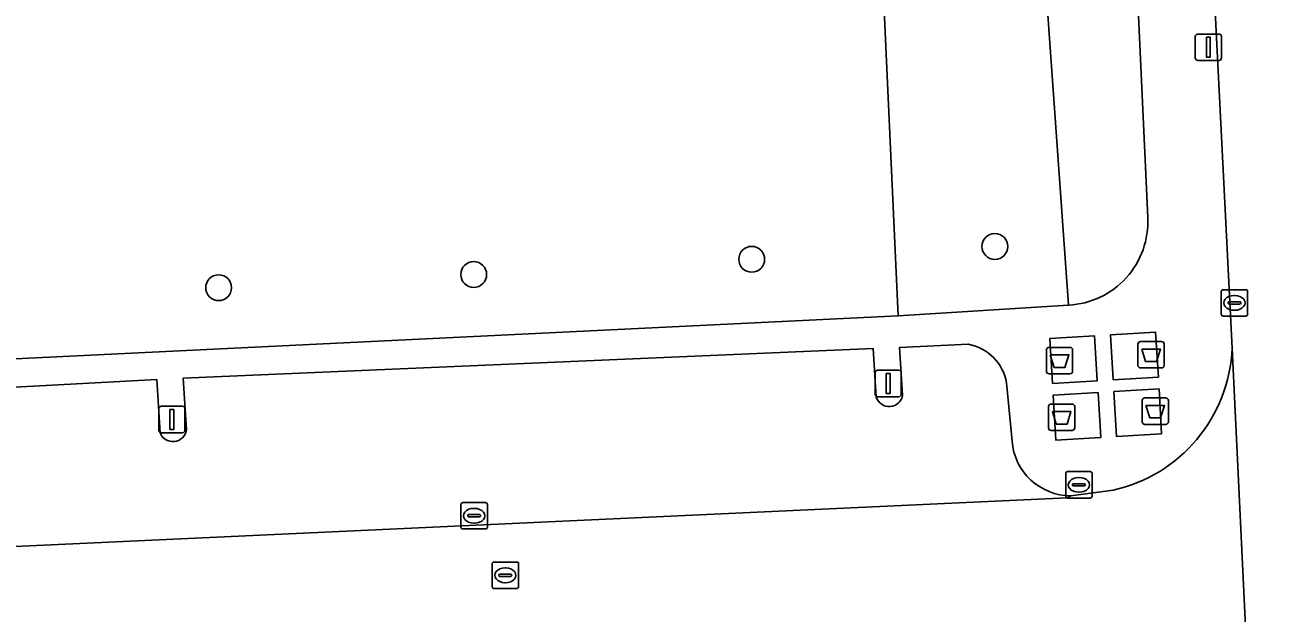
# Model space of a CAD drawing. Extents: x 161084 to 161928, y 385354 to 386522.
# Drawn here: x 161339.99 to 161387.19, y 385390.94 to 385413.17 of the extents above; entities that cross this region are included whole.
import ezdxf

# ---------------------------------------------------------------- set-up
doc = ezdxf.new("R2010")
doc.units = 0
for name, color, linetype in [('IMGEO_Afval_apart_plaats', 7, 'Continuous'), ('IMGEO_Boom', 7, 'Continuous'), ('IMGEO_Groenvoorziening', 7, 'Continuous'), ('IMGEO_Kolk', 7, 'Continuous'), ('IMGEO_Lichtmast', 7, 'Continuous'), ('IMGEO_Parkeervlak_open', 7, 'Continuous'), ('IMGEO_Rijbaan_lokaal_open', 7, 'Continuous'), ('IMGEO_Rioolput', 7, 'Continuous'), ('IMGEO_Voetpad_gesloten', 7, 'Continuous'), ('IMGEO_Voetpad_open', 7, 'Continuous')]:
    doc.layers.add(name, color=color, linetype=linetype)

msp = doc.modelspace()

# ---------------------------------------------------------------- linework, layer by layer
at = {"layer": 'IMGEO_Afval_apart_plaats'}
for p, q in [((161382.051, 385400.303), (161382.051, 385401.103)), ((161382.051, 385401.103), (161382.051, 385400.303)), ((161382.151, 385401.203), (161382.941, 385401.203)), ((161382.941, 385401.203), (161382.151, 385401.203)), ((161383.041, 385401.103), (161383.041, 385400.303)), ((161383.041, 385400.303), (161383.041, 385401.103)), ((161378.593, 385400.082), (161378.593, 385400.882)), ((161378.593, 385400.882), (161378.593, 385400.082)), ((161378.693, 385400.982), (161379.483, 385400.982)), ((161379.483, 385400.982), (161378.693, 385400.982)), ((161379.583, 385400.882), (161379.583, 385400.082)), ((161379.583, 385400.082), (161379.583, 385400.882)), ((161382.941, 385400.203), (161382.151, 385400.203)), ((161382.151, 385400.203), (161382.941, 385400.203)), ((161379.483, 385399.982), (161378.693, 385399.982)), ((161378.693, 385399.982), (161379.483, 385399.982)), ((161378.673, 385397.94), (161378.673, 385398.74)), ((161378.673, 385398.74), (161378.673, 385397.94)), ((161378.773, 385398.84), (161379.563, 385398.84)), ((161379.563, 385398.84), (161378.773, 385398.84)), ((161379.663, 385398.74), (161379.663, 385397.94)), ((161379.663, 385397.94), (161379.663, 385398.74)), ((161382.211, 385398.169), (161382.211, 385398.969)), ((161382.211, 385398.969), (161382.211, 385398.169)), ((161382.311, 385399.069), (161383.101, 385399.069)), ((161383.101, 385399.069), (161382.311, 385399.069)), ((161383.201, 385398.969), (161383.201, 385398.169)), ((161383.201, 385398.169), (161383.201, 385398.969)), ((161379.563, 385397.84), (161378.773, 385397.84)), ((161378.773, 385397.84), (161379.563, 385397.84)), ((161383.101, 385398.069), (161382.311, 385398.069)), ((161382.311, 385398.069), (161383.101, 385398.069))]:
    msp.add_line(p, q, dxfattribs=at)
for points in [[(161378.736, 385400.696), (161379.44, 385400.696), (161379.291, 385400.226), (161378.885, 385400.226), (161378.736, 385400.696)], [(161382.194, 385400.917), (161382.898, 385400.917), (161382.749, 385400.447), (161382.343, 385400.447), (161382.194, 385400.917)], [(161382.354, 385398.783), (161383.058, 385398.783), (161382.909, 385398.313), (161382.503, 385398.313), (161382.354, 385398.783)], [(161378.816, 385398.554), (161379.52, 385398.554), (161379.371, 385398.084), (161378.965, 385398.084), (161378.816, 385398.554)]]:
    msp.add_lwpolyline(points, dxfattribs=at)
for centre, start, end in [((161382.151, 385401.103), 90, 180), ((161382.151, 385401.103), 90, 180), ((161382.941, 385401.103), 0, 90), ((161382.941, 385401.103), 360, 90), ((161378.693, 385400.882), 90, 180), ((161378.693, 385400.882), 90, 180), ((161379.483, 385400.882), 0, 90), ((161379.483, 385400.882), 360, 90), ((161382.151, 385400.303), 180, 270), ((161382.151, 385400.303), 180, 270), ((161382.941, 385400.303), 270, 0), ((161382.941, 385400.303), 270, 0), ((161378.693, 385400.082), 180, 270), ((161378.693, 385400.082), 180, 270), ((161379.483, 385400.082), 270, 0), ((161379.483, 385400.082), 270, 0), ((161378.773, 385398.74), 90, 180), ((161378.773, 385398.74), 90, 180), ((161379.563, 385398.74), 0, 90), ((161379.563, 385398.74), 360, 90), ((161382.311, 385398.969), 90, 180), ((161382.311, 385398.969), 90, 180), ((161383.101, 385398.969), 0, 90), ((161383.101, 385398.969), 360, 90), ((161378.773, 385397.94), 180, 270), ((161378.773, 385397.94), 180, 270), ((161379.563, 385397.94), 270, 0), ((161379.563, 385397.94), 270, 0), ((161382.311, 385398.169), 180, 270), ((161382.311, 385398.169), 180, 270), ((161383.101, 385398.169), 270, 0), ((161383.101, 385398.169), 270, 0)]:
    msp.add_arc(centre, 0.1, start, end, dxfattribs=at)
at = {"layer": 'IMGEO_Boom'}
for centre in [(161376.644, 385404.797), (161367.455, 385404.309), (161356.948, 385403.736), (161347.309, 385403.236)]:
    msp.add_circle(centre, 0.489, dxfattribs=at)
at = {"layer": 'IMGEO_Groenvoorziening'}
for points in [[(161372.03, 385423.091), (161371.881, 385426.171), (161327.282, 385423.72), (161328.3, 385410.901), (161328.656, 385403.078), (161328.751, 385400.019), (161372.994, 385402.172)], [(161377.944, 385423.479), (161372.03, 385423.091), (161372.994, 385402.172), (161379.429, 385402.579)]]:
    msp.add_lwpolyline(points, close=True, dxfattribs=at)
for points in [[(161378.706, 385426.506), (161371.881, 385426.171), (161372.03, 385423.091), (161377.944, 385423.479), (161379.429, 385402.579)], [(161382.422, 385405.889), (161381.589, 385423.876)]]:
    msp.add_lwpolyline(points, dxfattribs=at)
msp.add_arc((161379.274, 385405.727), 3.152, 272.8142, 2.9441, dxfattribs=at)
at = {"layer": 'IMGEO_Kolk'}
for p, q in [((161385.197, 385402.236), (161385.197, 385403.088)), ((161385.272, 385403.162), (161386.124, 385403.162)), ((161386.198, 385403.088), (161386.198, 385402.236)), ((161385.456, 385402.656), (161385.456, 385402.668)), ((161385.894, 385402.619), (161385.496, 385402.619)), ((161385.499, 385402.705), (161385.897, 385402.705)), ((161385.685, 385402.942), (161385.71, 385402.942)), ((161385.94, 385402.668), (161385.94, 385402.656)), ((161386.124, 385402.162), (161385.272, 385402.162)), ((161385.708, 385402.382), (161385.683, 385402.382)), ((161379.32, 385395.359), (161379.32, 385396.211)), ((161379.395, 385396.285), (161380.247, 385396.285)), ((161379.808, 385396.065), (161379.833, 385396.065)), ((161380.321, 385396.211), (161380.321, 385395.359)), ((161379.579, 385395.779), (161379.579, 385395.791)), ((161380.017, 385395.742), (161379.619, 385395.742)), ((161379.622, 385395.828), (161380.02, 385395.828)), ((161379.831, 385395.505), (161379.806, 385395.505)), ((161380.063, 385395.791), (161380.063, 385395.779)), ((161356.464, 385394.19), (161356.464, 385395.042)), ((161356.539, 385395.116), (161357.391, 385395.116)), ((161357.465, 385395.042), (161357.465, 385394.19)), ((161380.247, 385395.285), (161379.395, 385395.285)), ((161356.723, 385394.61), (161356.723, 385394.622)), ((161357.161, 385394.573), (161356.763, 385394.573)), ((161356.766, 385394.659), (161357.164, 385394.659)), ((161356.952, 385394.896), (161356.977, 385394.896)), ((161357.207, 385394.622), (161357.207, 385394.61)), ((161357.391, 385394.116), (161356.539, 385394.116)), ((161356.975, 385394.336), (161356.95, 385394.336))]:
    msp.add_line(p, q, dxfattribs=at)
for points in [[(161385.197, 385402.236), (161385.197, 385403.088)], [(161385.272, 385403.162), (161386.124, 385403.162)], [(161386.198, 385403.088), (161386.198, 385402.236)], [(161386.124, 385402.162), (161385.272, 385402.162)], [(161379.32, 385395.359), (161379.32, 385396.211)], [(161379.395, 385396.285), (161380.247, 385396.285)], [(161380.321, 385396.211), (161380.321, 385395.359)], [(161356.464, 385394.19), (161356.464, 385395.042)], [(161356.539, 385395.116), (161357.391, 385395.116)], [(161357.465, 385395.042), (161357.465, 385394.19)], [(161380.247, 385395.285), (161379.395, 385395.285)], [(161357.391, 385394.116), (161356.539, 385394.116)]]:
    msp.add_lwpolyline(points, dxfattribs=at)
for centre, radius, start, end in [((161385.274, 385403.086), 0.0765, 91.552, 178.448), ((161385.274, 385403.086), 0.0765, 91.552, 178.448), ((161386.122, 385403.086), 0.0765, 1.552, 88.448), ((161386.122, 385403.086), 0.0765, 1.552, 88.448), ((161385.496, 385402.665), 0.0403, 85.8775, 175.7526), ((161385.493, 385402.655), 0.0366, 178.938, 274.7102), ((161385.897, 385402.662), 0.043, 264.8664, 352.4533), ((161385.901, 385402.667), 0.0386, 1.7309, 96.639), ((161385.274, 385402.238), 0.0765, 181.552, 268.448), ((161385.274, 385402.238), 0.0765, 181.552, 268.448), ((161386.122, 385402.238), 0.0765, 271.552, 358.448), ((161386.122, 385402.238), 0.0765, 271.552, 358.448), ((161379.397, 385396.209), 0.0765, 91.552, 178.448), ((161379.397, 385396.209), 0.0765, 91.552, 178.448), ((161380.245, 385396.209), 0.0765, 1.552, 88.448), ((161380.245, 385396.209), 0.0765, 1.552, 88.448), ((161379.619, 385395.788), 0.0403, 85.8775, 175.7526), ((161379.616, 385395.778), 0.0366, 178.938, 274.7102), ((161380.02, 385395.785), 0.043, 264.8664, 352.4533), ((161380.024, 385395.79), 0.0386, 1.7309, 96.639), ((161356.541, 385395.04), 0.0765, 91.552, 178.448), ((161356.541, 385395.04), 0.0765, 91.552, 178.448), ((161357.389, 385395.04), 0.0765, 1.552, 88.448), ((161357.389, 385395.04), 0.0765, 1.552, 88.448), ((161379.397, 385395.361), 0.0765, 181.552, 268.448), ((161379.397, 385395.361), 0.0765, 181.552, 268.448), ((161380.245, 385395.361), 0.0765, 271.552, 358.448), ((161380.245, 385395.361), 0.0765, 271.552, 358.448), ((161356.763, 385394.619), 0.0403, 85.8775, 175.7526), ((161356.76, 385394.609), 0.0366, 178.938, 274.7102), ((161357.164, 385394.616), 0.043, 264.8664, 352.4533), ((161357.168, 385394.621), 0.0386, 1.7309, 96.639), ((161356.541, 385394.192), 0.0765, 181.552, 268.448), ((161356.541, 385394.192), 0.0765, 181.552, 268.448), ((161357.389, 385394.192), 0.0765, 271.552, 358.448), ((161357.389, 385394.192), 0.0765, 271.552, 358.448)]:
    msp.add_arc(centre, radius, start, end, dxfattribs=at)
for centre, major_axis, ratio, start_param, end_param in [((161385.684, 385402.662), (-0.387, 0.002), 0.722429, 4.712389, 7.853982), ((161385.709, 385402.662), (-0.39, 0.002), 0.717154, 1.570796, 4.712389), ((161379.807, 385395.785), (-0.387, 0.002), 0.722429, 4.712389, 7.853982), ((161379.832, 385395.785), (-0.39, 0.002), 0.717154, 1.570796, 4.712389), ((161356.951, 385394.616), (-0.387, 0.002), 0.722429, 4.712389, 7.853982), ((161356.976, 385394.616), (-0.39, 0.002), 0.717154, 1.570796, 4.712389)]:
    msp.add_ellipse(centre, major_axis=major_axis, ratio=ratio, start_param=start_param, end_param=end_param, dxfattribs=at)
at = {"layer": 'IMGEO_Lichtmast'}
for p, q in [((161384.217, 385411.926), (161384.217, 385412.726)), ((161384.217, 385412.726), (161384.217, 385411.926)), ((161384.317, 385412.826), (161385.107, 385412.826)), ((161385.107, 385412.826), (161384.317, 385412.826)), ((161385.207, 385412.726), (161385.207, 385411.926)), ((161385.207, 385411.926), (161385.207, 385412.726)), ((161385.107, 385411.826), (161384.317, 385411.826)), ((161384.317, 385411.826), (161385.107, 385411.826)), ((161372.218, 385400.115), (161373.008, 385400.115)), ((161373.008, 385400.115), (161372.218, 385400.115)), ((161372.118, 385399.215), (161372.118, 385400.015)), ((161372.118, 385400.015), (161372.118, 385399.215)), ((161373.108, 385400.015), (161373.108, 385399.215)), ((161373.108, 385399.215), (161373.108, 385400.015)), ((161345.146, 385398.755), (161345.936, 385398.755)), ((161345.936, 385398.755), (161345.146, 385398.755)), ((161373.008, 385399.115), (161372.218, 385399.115)), ((161372.218, 385399.115), (161373.008, 385399.115)), ((161345.046, 385397.855), (161345.046, 385398.655)), ((161345.046, 385398.655), (161345.046, 385397.855)), ((161346.036, 385398.655), (161346.036, 385397.855)), ((161346.036, 385397.855), (161346.036, 385398.655)), ((161345.936, 385397.755), (161345.146, 385397.755)), ((161345.146, 385397.755), (161345.936, 385397.755))]:
    msp.add_line(p, q, dxfattribs=at)
for points in [[(161384.637, 385412.701), (161384.787, 385412.701), (161384.787, 385411.951), (161384.637, 385411.951), (161384.637, 385412.701)], [(161372.538, 385399.99), (161372.688, 385399.99), (161372.688, 385399.24), (161372.538, 385399.24), (161372.538, 385399.99)], [(161345.466, 385398.63), (161345.616, 385398.63), (161345.616, 385397.88), (161345.466, 385397.88), (161345.466, 385398.63)]]:
    msp.add_lwpolyline(points, dxfattribs=at)
for centre, start, end in [((161384.317, 385412.726), 90, 180), ((161384.317, 385412.726), 90, 180), ((161385.107, 385412.726), 0, 90), ((161385.107, 385412.726), 360, 90), ((161384.317, 385411.926), 180, 270), ((161384.317, 385411.926), 180, 270), ((161385.107, 385411.926), 270, 0), ((161385.107, 385411.926), 270, 0), ((161372.218, 385400.015), 90, 180), ((161372.218, 385400.015), 90, 180), ((161373.008, 385400.015), 0, 90), ((161373.008, 385400.015), 360, 90), ((161372.218, 385399.215), 180, 270), ((161372.218, 385399.215), 180, 270), ((161373.008, 385399.215), 270, 0), ((161373.008, 385399.215), 270, 0), ((161345.146, 385398.655), 90, 180), ((161345.146, 385398.655), 90, 180), ((161345.936, 385398.655), 0, 90), ((161345.936, 385398.655), 360, 90), ((161345.146, 385397.855), 180, 270), ((161345.146, 385397.855), 180, 270), ((161345.936, 385397.855), 270, 0), ((161345.936, 385397.855), 270, 0)]:
    msp.add_arc(centre, 0.1, start, end, dxfattribs=at)
at = {"layer": 'IMGEO_Parkeervlak_open'}
for points in [[(161375.643, 385401.099), (161373.042, 385400.981), (161373.159, 385399.172)], [(161372.163, 385399.093), (161372.044, 385400.941), (161345.97, 385399.815), (161346.09, 385397.861)], [(161345.094, 385397.755), (161344.972, 385399.766), (161325.358, 385398.703)], [(161377.293, 385397.437), (161377.09, 385399.641)], [(161323.318, 385396.593), (161323.526, 385392.708), (161379.372, 385395.299), (161379.519, 385395.37)]]:
    msp.add_lwpolyline(points, dxfattribs=at)
for centre, radius, start, end in [((161375.313, 385399.324), 1.805, 10.1021, 79.464), ((161372.651, 385399.26), 0.516, 198.9007, 350.1694), ((161345.579, 385397.932), 0.516, 200.0923, 352.0574), ((161379.522, 385397.605), 2.235, 184.3148, 269.9274)]:
    msp.add_arc(centre, radius, start, end, dxfattribs=at)
at = {"layer": 'IMGEO_Rijbaan_lokaal_open'}
for points in [[(161383.849, 385435.924), (161385.609, 385400.952), (161386.409, 385384.373), (161387.194, 385369.169)], [(161386.409, 385384.373), (161385.609, 385400.952)], [(161381.112, 385395.584), (161379.519, 385395.37), (161379.372, 385395.299), (161323.526, 385392.708), (161323.674, 385388.452)]]:
    msp.add_lwpolyline(points, dxfattribs=at)
msp.add_arc((161379.876, 385401.188), 5.738, 282.4436, 357.6477, dxfattribs=at)
at = {"layer": 'IMGEO_Rioolput'}
for p, q in [((161357.643, 385391.94), (161357.643, 385392.792)), ((161357.718, 385392.866), (161358.57, 385392.866)), ((161358.131, 385392.646), (161358.156, 385392.646)), ((161358.644, 385392.792), (161358.644, 385391.94)), ((161357.902, 385392.36), (161357.902, 385392.372)), ((161358.34, 385392.323), (161357.942, 385392.323)), ((161357.945, 385392.409), (161358.343, 385392.409)), ((161358.154, 385392.086), (161358.129, 385392.086)), ((161358.386, 385392.372), (161358.386, 385392.36)), ((161358.57, 385391.866), (161357.718, 385391.866))]:
    msp.add_line(p, q, dxfattribs=at)
for points in [[(161357.643, 385391.94), (161357.643, 385392.792)], [(161357.718, 385392.866), (161358.57, 385392.866)], [(161358.644, 385392.792), (161358.644, 385391.94)], [(161358.57, 385391.866), (161357.718, 385391.866)]]:
    msp.add_lwpolyline(points, dxfattribs=at)
for centre, radius, start, end in [((161357.72, 385392.79), 0.0765, 91.552, 178.448), ((161357.72, 385392.79), 0.0765, 91.552, 178.448), ((161358.568, 385392.79), 0.0765, 1.552, 88.448), ((161358.568, 385392.79), 0.0765, 1.552, 88.448), ((161357.942, 385392.369), 0.0403, 85.8775, 175.7526), ((161357.939, 385392.359), 0.0366, 178.938, 274.7102), ((161358.343, 385392.366), 0.043, 264.8664, 352.4533), ((161358.347, 385392.371), 0.0386, 1.7309, 96.639), ((161357.72, 385391.942), 0.0765, 181.552, 268.448), ((161357.72, 385391.942), 0.0765, 181.552, 268.448), ((161358.568, 385391.942), 0.0765, 271.552, 358.448), ((161358.568, 385391.942), 0.0765, 271.552, 358.448)]:
    msp.add_arc(centre, radius, start, end, dxfattribs=at)
for centre, major_axis, ratio, start_param, end_param in [((161358.13, 385392.366), (-0.387, 0.002), 0.722429, 4.712389, 7.853982), ((161358.155, 385392.366), (-0.39, 0.002), 0.717154, 1.570796, 4.712389)]:
    msp.add_ellipse(centre, major_axis=major_axis, ratio=ratio, start_param=start_param, end_param=end_param, dxfattribs=at)
at = {"layer": 'IMGEO_Voetpad_gesloten'}
for points in [[(161381.013, 385401.454), (161381.115, 385399.757), (161382.822, 385399.859), (161382.72, 385401.556)], [(161378.819, 385399.618), (161380.516, 385399.72), (161380.414, 385401.417), (161378.717, 385401.315)], [(161380.645, 385397.574), (161380.543, 385399.271), (161378.846, 385399.169), (161378.949, 385397.472)], [(161382.849, 385399.41), (161381.142, 385399.307), (161381.244, 385397.61), (161382.941, 385397.713)]]:
    msp.add_lwpolyline(points, close=True, dxfattribs=at)
at = {"layer": 'IMGEO_Voetpad_open'}
for points in [[(161380.42, 385435.957), (161380.926, 385431.966), (161380.928, 385431.955), (161381.591, 385424.003), (161381.589, 385423.876), (161382.422, 385405.889)], [(161385.609, 385400.952), (161383.849, 385435.924)], [(161379.429, 385402.579), (161372.994, 385402.172), (161328.751, 385400.019), (161326.169, 385399.923)], [(161373.159, 385399.172), (161373.042, 385400.981), (161375.643, 385401.099)], [(161346.09, 385397.861), (161345.97, 385399.815), (161372.044, 385400.941), (161372.163, 385399.093)], [(161325.358, 385398.703), (161344.972, 385399.766), (161345.094, 385397.755)], [(161377.09, 385399.641), (161377.293, 385397.437)], [(161379.519, 385395.37), (161381.112, 385395.584)]]:
    msp.add_lwpolyline(points, dxfattribs=at)
for points in [[(161381.013, 385401.454), (161382.72, 385401.556), (161382.822, 385399.859), (161381.115, 385399.757)], [(161378.819, 385399.618), (161378.717, 385401.315), (161380.414, 385401.417), (161380.516, 385399.72)], [(161380.645, 385397.574), (161378.949, 385397.472), (161378.846, 385399.169), (161380.543, 385399.271)], [(161382.849, 385399.41), (161382.941, 385397.713), (161381.244, 385397.61), (161381.142, 385399.307)]]:
    msp.add_lwpolyline(points, close=True, dxfattribs=at)
for centre, radius, start, end in [((161379.274, 385405.727), 3.152, 272.8142, 2.9441), ((161375.313, 385399.324), 1.805, 10.1021, 79.464), ((161379.876, 385401.188), 5.738, 282.4436, 357.6477), ((161372.651, 385399.26), 0.516, 198.9007, 350.1694), ((161345.579, 385397.932), 0.516, 200.0923, 352.0574), ((161379.522, 385397.605), 2.235, 184.3148, 269.9274)]:
    msp.add_arc(centre, radius, start, end, dxfattribs=at)

doc.saveas('drawing.dxf')
